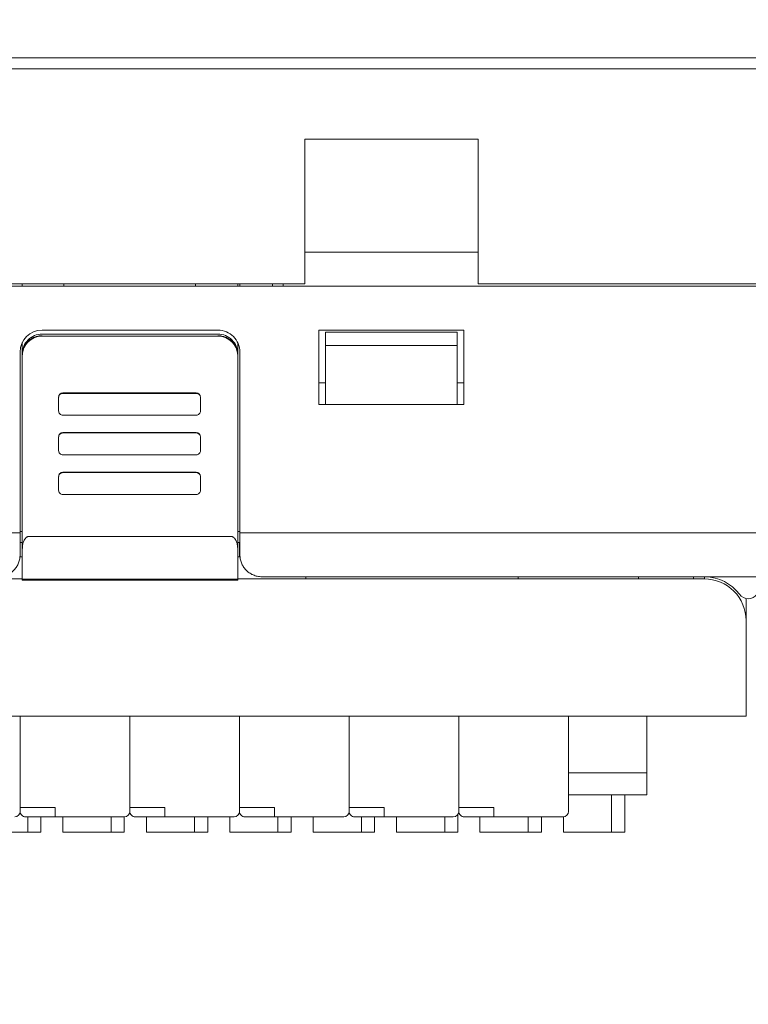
# Model space of a CAD drawing. Header units: millimetres. Extents: x -1114 to 1396, y -630 to 631.
# Tile 352 of 656: x -52 to -19, y 45 to 90. Entities that reach past the tile are written whole.
import ezdxf

# ---------------------------------------------------------------- set-up
doc = ezdxf.new("R2010")
doc.units = ezdxf.units.MM
doc.header["$MEASUREMENT"] = 0

msp = doc.modelspace()

# ---------------------------------------------------------------- linework, layer by layer
at = {"lineweight": 18}
for points, knots in [([(1038.9843, -629.7647), (1038.9843, -629.7647), (-1111.4882, -629.7647), (-1111.4882, -629.7647), (-1111.4882, -629.7647), (-1111.4882, -629.7647), (-1111.4882, 630.7883), (-1111.4882, 630.7883), (-1111.4882, 630.7883), (-1111.4882, 630.7883), (1038.9843, 630.7883), (1038.9843, 630.7883)], [0, 0, 0, 0, 0.3333333, 0.3333333, 0.3333333, 0.3333333, 0.6666667, 0.6666667, 0.6666667, 0.6666667, 1, 1, 1, 1]), ([(-42.0339, 74.861), (-42.0339, 75.1262), (-42.1392, 75.3805), (-42.3268, 75.5681), (-42.3268, 75.5681), (-42.5143, 75.7556), (-42.7687, 75.861), (-43.0339, 75.861)], [0, 0, 0, 0, 0.5, 0.5, 0.5, 0.5, 1, 1, 1, 1]), ([(-51.0554, 75.6775), (-51.2941, 75.6775), (-51.523, 75.5828), (-51.6918, 75.4143), (-51.6918, 75.4143), (-51.8606, 75.2457), (-51.9554, 75.0171), (-51.9554, 74.7788)], [0, 0, 0, 0, 0.5, 0.5, 0.5, 0.5, 1, 1, 1, 1]), ([(-51.9554, 74.7044), (-51.9554, 74.7637), (-51.9496, 74.8221), (-51.9382, 74.8795), (-51.9382, 74.8795), (-51.9325, 74.9082), (-51.9254, 74.9366), (-51.9168, 74.9648), (-51.9168, 74.9648), (-51.9082, 74.993), (-51.8982, 75.0211), (-51.8869, 75.0483), (-51.8869, 75.0483), (-51.8644, 75.1027), (-51.8367, 75.1543), (-51.8041, 75.2031), (-51.8041, 75.2031), (-51.796, 75.2153), (-51.7875, 75.2274), (-51.7787, 75.2392), (-51.7787, 75.2392), (-51.7699, 75.2511), (-51.7608, 75.2628), (-51.7514, 75.2742), (-51.7514, 75.2742), (-51.7326, 75.2971), (-51.7128, 75.3189), (-51.692, 75.3397), (-51.692, 75.3397), (-51.6506, 75.3811), (-51.6053, 75.4183), (-51.5562, 75.4512), (-51.5562, 75.4512), (-51.5439, 75.4594), (-51.5313, 75.4673), (-51.5186, 75.475), (-51.5186, 75.475), (-51.5059, 75.4826), (-51.4931, 75.4898), (-51.4801, 75.4968), (-51.4801, 75.4968), (-51.4541, 75.5107), (-51.4276, 75.5232), (-51.4006, 75.5344), (-51.4006, 75.5344), (-51.3735, 75.5456), (-51.3459, 75.5555), (-51.3178, 75.5641), (-51.3178, 75.5641), (-51.3037, 75.5684), (-51.2895, 75.5723), (-51.2752, 75.5759), (-51.2752, 75.5759), (-51.2608, 75.5795), (-51.2463, 75.5828), (-51.2318, 75.5857), (-51.2318, 75.5857), (-51.1736, 75.5973), (-51.1148, 75.6031), (-51.0554, 75.6031)], [0, 0, 0, 0, 0.0666667, 0.0666667, 0.0666667, 0.0666667, 0.1333333, 0.1333333, 0.1333333, 0.1333333, 0.2, 0.2, 0.2, 0.2, 0.2666667, 0.2666667, 0.2666667, 0.2666667, 0.3333333, 0.3333333, 0.3333333, 0.3333333, 0.4, 0.4, 0.4, 0.4, 0.4666667, 0.4666667, 0.4666667, 0.4666667, 0.5333333, 0.5333333, 0.5333333, 0.5333333, 0.6, 0.6, 0.6, 0.6, 0.6666667, 0.6666667, 0.6666667, 0.6666667, 0.7333333, 0.7333333, 0.7333333, 0.7333333, 0.8, 0.8, 0.8, 0.8, 0.8666667, 0.8666667, 0.8666667, 0.8666667, 0.9333333, 0.9333333, 0.9333333, 0.9333333, 1, 1, 1, 1]), ([(-42.1339, 74.7788), (-42.1339, 75.0171), (-42.2287, 75.2457), (-42.3975, 75.4143), (-42.3975, 75.4143), (-42.5663, 75.5828), (-42.7952, 75.6775), (-43.0339, 75.6775)], [0, 0, 0, 0, 0.5, 0.5, 0.5, 0.5, 1, 1, 1, 1]), ([(-43.0339, 75.6031), (-42.9745, 75.6031), (-42.916, 75.5973), (-42.8585, 75.5859), (-42.8585, 75.5859), (-42.8298, 75.5802), (-42.8013, 75.5731), (-42.773, 75.5646), (-42.773, 75.5646), (-42.7448, 75.556), (-42.7167, 75.546), (-42.6895, 75.5347), (-42.6895, 75.5347), (-42.635, 75.5122), (-42.5833, 75.4846), (-42.5344, 75.452), (-42.5344, 75.452), (-42.5222, 75.4439), (-42.5101, 75.4354), (-42.4983, 75.4266), (-42.4983, 75.4266), (-42.4864, 75.4179), (-42.4747, 75.4087), (-42.4632, 75.3994), (-42.4632, 75.3994), (-42.4403, 75.3806), (-42.4185, 75.3608), (-42.3977, 75.3401), (-42.3977, 75.3401), (-42.3562, 75.2987), (-42.3189, 75.2535), (-42.286, 75.2044), (-42.286, 75.2044), (-42.2778, 75.1921), (-42.2698, 75.1796), (-42.2622, 75.1669), (-42.2622, 75.1669), (-42.2546, 75.1542), (-42.2473, 75.1414), (-42.2404, 75.1284), (-42.2404, 75.1284), (-42.2265, 75.1025), (-42.2139, 75.076), (-42.2027, 75.049), (-42.2027, 75.049), (-42.1915, 75.022), (-42.1815, 74.9945), (-42.173, 74.9664), (-42.173, 74.9664), (-42.1687, 74.9523), (-42.1647, 74.9381), (-42.1611, 74.9238), (-42.1611, 74.9238), (-42.1575, 74.9095), (-42.1542, 74.895), (-42.1513, 74.8805), (-42.1513, 74.8805), (-42.1397, 74.8224), (-42.1339, 74.7637), (-42.1339, 74.7044)], [0, 0, 0, 0, 0.0666667, 0.0666667, 0.0666667, 0.0666667, 0.1333333, 0.1333333, 0.1333333, 0.1333333, 0.2, 0.2, 0.2, 0.2, 0.2666667, 0.2666667, 0.2666667, 0.2666667, 0.3333333, 0.3333333, 0.3333333, 0.3333333, 0.4, 0.4, 0.4, 0.4, 0.4666667, 0.4666667, 0.4666667, 0.4666667, 0.5333333, 0.5333333, 0.5333333, 0.5333333, 0.6, 0.6, 0.6, 0.6, 0.6666667, 0.6666667, 0.6666667, 0.6666667, 0.7333333, 0.7333333, 0.7333333, 0.7333333, 0.8, 0.8, 0.8, 0.8, 0.8666667, 0.8666667, 0.8666667, 0.8666667, 0.9333333, 0.9333333, 0.9333333, 0.9333333, 1, 1, 1, 1]), ([(-50.1016, 72.9785), (-50.1546, 72.9785), (-50.2055, 72.9575), (-50.243, 72.92), (-50.243, 72.92), (-50.2805, 72.8826), (-50.3016, 72.8318), (-50.3016, 72.7788)], [0, 0, 0, 0, 0.5, 0.5, 0.5, 0.5, 1, 1, 1, 1]), ([(-43.8268, 72.7788), (-43.8268, 72.8318), (-43.8479, 72.8826), (-43.8854, 72.92), (-43.8854, 72.92), (-43.9229, 72.9575), (-43.9738, 72.9785), (-44.0268, 72.9785)], [0, 0, 0, 0, 0.5, 0.5, 0.5, 0.5, 1, 1, 1, 1]), ([(-50.3016, 72.1796), (-50.3016, 72.1266), (-50.2805, 72.0758), (-50.243, 72.0384), (-50.243, 72.0384), (-50.2055, 72.0009), (-50.1546, 71.9799), (-50.1016, 71.9799)], [0, 0, 0, 0, 0.5, 0.5, 0.5, 0.5, 1, 1, 1, 1]), ([(-44.0268, 71.9799), (-43.9738, 71.9799), (-43.9229, 72.0009), (-43.8854, 72.0384), (-43.8854, 72.0384), (-43.8479, 72.0758), (-43.8268, 72.1266), (-43.8268, 72.1796)], [0, 0, 0, 0, 0.5, 0.5, 0.5, 0.5, 1, 1, 1, 1]), ([(-50.1016, 71.1882), (-50.1546, 71.1882), (-50.2055, 71.1672), (-50.243, 71.1297), (-50.243, 71.1297), (-50.2805, 71.0923), (-50.3016, 71.0415), (-50.3016, 70.9885)], [0, 0, 0, 0, 0.5, 0.5, 0.5, 0.5, 1, 1, 1, 1]), ([(-50.1016, 71.1716), (-50.1546, 71.1716), (-50.2055, 71.1505), (-50.243, 71.1131), (-50.243, 71.1131), (-50.2805, 71.0756), (-50.3016, 71.0248), (-50.3016, 70.9718)], [0, 0, 0, 0, 0.5, 0.5, 0.5, 0.5, 1, 1, 1, 1]), ([(-43.8268, 70.9718), (-43.8268, 71.0248), (-43.8479, 71.0756), (-43.8854, 71.1131), (-43.8854, 71.1131), (-43.9229, 71.1505), (-43.9738, 71.1716), (-44.0268, 71.1716)], [0, 0, 0, 0, 0.5, 0.5, 0.5, 0.5, 1, 1, 1, 1]), ([(-50.3016, 70.3727), (-50.3016, 70.3197), (-50.2805, 70.2689), (-50.243, 70.2314), (-50.243, 70.2314), (-50.2055, 70.194), (-50.1546, 70.1729), (-50.1016, 70.1729)], [0, 0, 0, 0, 0.5, 0.5, 0.5, 0.5, 1, 1, 1, 1]), ([(-44.0268, 70.1729), (-43.9738, 70.1729), (-43.9229, 70.194), (-43.8854, 70.2314), (-43.8854, 70.2314), (-43.8479, 70.2689), (-43.8268, 70.3197), (-43.8268, 70.3727)], [0, 0, 0, 0, 0.5, 0.5, 0.5, 0.5, 1, 1, 1, 1]), ([(-50.1016, 69.3813), (-50.1546, 69.3813), (-50.2055, 69.3603), (-50.243, 69.3228), (-50.243, 69.3228), (-50.2805, 69.2853), (-50.3016, 69.2345), (-50.3016, 69.1816)], [0, 0, 0, 0, 0.5, 0.5, 0.5, 0.5, 1, 1, 1, 1]), ([(-50.1016, 69.3646), (-50.1546, 69.3646), (-50.2055, 69.3436), (-50.243, 69.3061), (-50.243, 69.3061), (-50.2805, 69.2687), (-50.3016, 69.2179), (-50.3016, 69.1649)], [0, 0, 0, 0, 0.5, 0.5, 0.5, 0.5, 1, 1, 1, 1]), ([(-43.8268, 69.1649), (-43.8268, 69.2179), (-43.8479, 69.2687), (-43.8854, 69.3061), (-43.8854, 69.3061), (-43.9229, 69.3436), (-43.9738, 69.3646), (-44.0268, 69.3646)], [0, 0, 0, 0, 0.5, 0.5, 0.5, 0.5, 1, 1, 1, 1]), ([(-50.3016, 68.5657), (-50.3016, 68.5127), (-50.2805, 68.4619), (-50.243, 68.4245), (-50.243, 68.4245), (-50.2055, 68.387), (-50.1546, 68.366), (-50.1016, 68.366)], [0, 0, 0, 0, 0.5, 0.5, 0.5, 0.5, 1, 1, 1, 1]), ([(-44.0268, 68.366), (-43.9738, 68.366), (-43.9229, 68.387), (-43.8854, 68.4245), (-43.8854, 68.4245), (-43.8479, 68.4619), (-43.8268, 68.5127), (-43.8268, 68.5657)], [0, 0, 0, 0, 0.5, 0.5, 0.5, 0.5, 1, 1, 1, 1]), ([(-77.1869, 63.372), (-77.1607, 63.5091), (-77.1275, 63.6435), (-77.0876, 63.7754), (-77.0876, 63.7754), (-77.0477, 63.9073), (-77.0012, 64.0367), (-76.948, 64.1636), (-76.948, 64.1636), (-76.8948, 64.2905), (-76.8351, 64.415), (-76.7685, 64.5369), (-76.7685, 64.5369), (-76.7353, 64.5979), (-76.7002, 64.6583), (-76.6638, 64.7175), (-76.6638, 64.7175), (-76.6274, 64.7767), (-76.5896, 64.8347), (-76.5504, 64.8915), (-76.5504, 64.8915), (-76.3937, 65.1189), (-76.2151, 65.3279), (-76.0142, 65.5185), (-76.0142, 65.5185), (-75.964, 65.5661), (-75.9125, 65.6126), (-75.8595, 65.6579), (-75.8595, 65.6579), (-75.8065, 65.7033), (-75.7525, 65.747), (-75.6976, 65.7892), (-75.6976, 65.7892), (-75.5878, 65.8737), (-75.4744, 65.9519), (-75.3573, 66.0242), (-75.3573, 66.0242), (-75.2403, 66.0964), (-75.1196, 66.1626), (-74.9953, 66.2227), (-74.9953, 66.2227), (-74.9331, 66.2527), (-74.87, 66.2811), (-74.8059, 66.308), (-74.8059, 66.308), (-74.7419, 66.3349), (-74.6767, 66.3602), (-74.6113, 66.3836), (-74.6113, 66.3836), (-74.4805, 66.4305), (-74.3482, 66.4703), (-74.2146, 66.5032), (-74.2146, 66.5032), (-74.0809, 66.5361), (-73.9459, 66.5622), (-73.8094, 66.5815), (-73.8094, 66.5815), (-73.7753, 66.5863), (-73.7412, 66.5908), (-73.7069, 66.5946), (-73.7069, 66.5946), (-73.6726, 66.5985), (-73.6381, 66.6018), (-73.6036, 66.6046), (-73.6036, 66.6046), (-73.5346, 66.6102), (-73.4651, 66.6136), (-73.3954, 66.6159), (-73.3954, 66.6159), (-73.3256, 66.6181), (-73.2559, 66.6191), (-73.1862, 66.6197), (-73.1862, 66.6197), (-73.1164, 66.6203), (-73.0467, 66.6204), (-72.9769, 66.6202), (-72.9769, 66.6202), (-72.9072, 66.6201), (-72.8375, 66.6198), (-72.7677, 66.6195), (-72.7677, 66.6195), (-72.698, 66.6192), (-72.6282, 66.6189), (-72.5585, 66.6188), (-72.5585, 66.6188), (-72.419, 66.6186), (-72.2796, 66.6186), (-72.1401, 66.6187), (-72.1401, 66.6187), (-69.9085, 66.6187), (-67.6768, 66.6188), (-65.4452, 66.6189), (-65.4452, 66.6189), (-60.9819, 66.619), (-56.5187, 66.6191), (-52.0554, 66.6191)], [0, 0, 0, 0, 0.0416667, 0.0416667, 0.0416667, 0.0416667, 0.0833333, 0.0833333, 0.0833333, 0.0833333, 0.125, 0.125, 0.125, 0.125, 0.1666667, 0.1666667, 0.1666667, 0.1666667, 0.2083333, 0.2083333, 0.2083333, 0.2083333, 0.25, 0.25, 0.25, 0.25, 0.2916667, 0.2916667, 0.2916667, 0.2916667, 0.3333333, 0.3333333, 0.3333333, 0.3333333, 0.375, 0.375, 0.375, 0.375, 0.4166667, 0.4166667, 0.4166667, 0.4166667, 0.4583333, 0.4583333, 0.4583333, 0.4583333, 0.5, 0.5, 0.5, 0.5, 0.5416667, 0.5416667, 0.5416667, 0.5416667, 0.5833333, 0.5833333, 0.5833333, 0.5833333, 0.625, 0.625, 0.625, 0.625, 0.6666667, 0.6666667, 0.6666667, 0.6666667, 0.7083333, 0.7083333, 0.7083333, 0.7083333, 0.75, 0.75, 0.75, 0.75, 0.7916667, 0.7916667, 0.7916667, 0.7916667, 0.8333333, 0.8333333, 0.8333333, 0.8333333, 0.875, 0.875, 0.875, 0.875, 0.9166667, 0.9166667, 0.9166667, 0.9166667, 0.9583333, 0.9583333, 0.9583333, 0.9583333, 1, 1, 1, 1]), ([(-51.6554, 66.458), (-51.666, 66.4574), (-51.6765, 66.4568), (-51.6867, 66.4548), (-51.6867, 66.4548), (-51.6974, 66.4529), (-51.7077, 66.4495), (-51.7175, 66.4454), (-51.7175, 66.4454), (-51.7282, 66.4409), (-51.7383, 66.4356), (-51.7479, 66.4296), (-51.7479, 66.4296), (-51.7605, 66.4217), (-51.7721, 66.4125), (-51.7829, 66.4027), (-51.7829, 66.4027), (-51.795, 66.3917), (-51.8059, 66.3798), (-51.816, 66.3674), (-51.816, 66.3674), (-51.8539, 66.3208), (-51.8798, 66.2673), (-51.8999, 66.2127), (-51.8999, 66.2127), (-51.9192, 66.1601), (-51.9332, 66.1065), (-51.9415, 66.0522), (-51.9415, 66.0522), (-51.9506, 65.9935), (-51.953, 65.934), (-51.9554, 65.8746)], [0, 0, 0, 0, 0.125, 0.125, 0.125, 0.125, 0.25, 0.25, 0.25, 0.25, 0.375, 0.375, 0.375, 0.375, 0.5, 0.5, 0.5, 0.5, 0.625, 0.625, 0.625, 0.625, 0.75, 0.75, 0.75, 0.75, 0.875, 0.875, 0.875, 0.875, 1, 1, 1, 1]), ([(-42.1339, 65.8746), (-42.1339, 65.932), (-42.1381, 65.9888), (-42.1469, 66.0449), (-42.1469, 66.0449), (-42.1513, 66.0729), (-42.1569, 66.1008), (-42.1638, 66.1285), (-42.1638, 66.1285), (-42.1706, 66.1562), (-42.1788, 66.1836), (-42.1887, 66.2108), (-42.1887, 66.2108), (-42.1936, 66.2244), (-42.199, 66.238), (-42.2048, 66.2514), (-42.2048, 66.2514), (-42.2107, 66.2649), (-42.2171, 66.2783), (-42.224, 66.2915), (-42.224, 66.2915), (-42.2309, 66.3046), (-42.2383, 66.3175), (-42.2464, 66.3302), (-42.2464, 66.3302), (-42.2545, 66.3428), (-42.2633, 66.3551), (-42.2729, 66.3669), (-42.2729, 66.3669), (-42.2824, 66.3787), (-42.2927, 66.39), (-42.304, 66.4005), (-42.304, 66.4005), (-42.3096, 66.4058), (-42.3155, 66.4109), (-42.3217, 66.4158), (-42.3217, 66.4158), (-42.3279, 66.4206), (-42.3344, 66.4252), (-42.3411, 66.4295), (-42.3411, 66.4295), (-42.3478, 66.4337), (-42.3548, 66.4377), (-42.3621, 66.4412), (-42.3621, 66.4412), (-42.3694, 66.4446), (-42.3771, 66.4477), (-42.3849, 66.4503), (-42.3849, 66.4503), (-42.3927, 66.4528), (-42.4007, 66.4547), (-42.4088, 66.4561), (-42.4088, 66.4561), (-42.417, 66.4574), (-42.4255, 66.4581), (-42.4339, 66.4581)], [0, 0, 0, 0, 0.0714286, 0.0714286, 0.0714286, 0.0714286, 0.1428571, 0.1428571, 0.1428571, 0.1428571, 0.2142857, 0.2142857, 0.2142857, 0.2142857, 0.2857143, 0.2857143, 0.2857143, 0.2857143, 0.3571429, 0.3571429, 0.3571429, 0.3571429, 0.4285714, 0.4285714, 0.4285714, 0.4285714, 0.5, 0.5, 0.5, 0.5, 0.5714286, 0.5714286, 0.5714286, 0.5714286, 0.6428571, 0.6428571, 0.6428571, 0.6428571, 0.7142857, 0.7142857, 0.7142857, 0.7142857, 0.7857143, 0.7857143, 0.7857143, 0.7857143, 0.8571429, 0.8571429, 0.8571429, 0.8571429, 0.9285714, 0.9285714, 0.9285714, 0.9285714, 1, 1, 1, 1]), ([(-42.0339, 65.6193), (-42.0339, 65.6249), (-42.0339, 65.6305), (-42.0339, 65.636), (-42.0339, 65.636), (-42.0339, 65.9635), (-42.0339, 66.291), (-42.0339, 66.6184)], [0, 0, 0, 0, 0.5, 0.5, 0.5, 0.5, 1, 1, 1, 1]), ([(-53.0554, 64.6193), (-53.0277, 64.6199), (-52.9999, 64.6206), (-52.9722, 64.6226), (-52.9722, 64.6226), (-52.9448, 64.6247), (-52.9175, 64.6282), (-52.8905, 64.6328), (-52.8905, 64.6328), (-52.8634, 64.6373), (-52.8366, 64.6429), (-52.8101, 64.6496), (-52.8101, 64.6496), (-52.7834, 64.6564), (-52.757, 64.6643), (-52.7311, 64.6732), (-52.7311, 64.6732), (-52.7048, 64.6823), (-52.6789, 64.6924), (-52.6536, 64.7036), (-52.6536, 64.7036), (-52.5921, 64.7306), (-52.5337, 64.7634), (-52.4798, 64.8013), (-52.4798, 64.8013), (-52.4247, 64.8401), (-52.3743, 64.8842), (-52.329, 64.932), (-52.329, 64.932), (-52.2846, 64.979), (-52.2451, 65.0296), (-52.2112, 65.083), (-52.2112, 65.083), (-52.1767, 65.1374), (-52.148, 65.1947), (-52.1246, 65.2538), (-52.1246, 65.2538), (-52.1014, 65.3122), (-52.0834, 65.3723), (-52.0727, 65.4333), (-52.0727, 65.4333), (-52.062, 65.4947), (-52.0587, 65.557), (-52.0554, 65.6193)], [0, 0, 0, 0, 0.0909091, 0.0909091, 0.0909091, 0.0909091, 0.1818182, 0.1818182, 0.1818182, 0.1818182, 0.2727273, 0.2727273, 0.2727273, 0.2727273, 0.3636364, 0.3636364, 0.3636364, 0.3636364, 0.4545455, 0.4545455, 0.4545455, 0.4545455, 0.5454545, 0.5454545, 0.5454545, 0.5454545, 0.6363636, 0.6363636, 0.6363636, 0.6363636, 0.7272727, 0.7272727, 0.7272727, 0.7272727, 0.8181818, 0.8181818, 0.8181818, 0.8181818, 0.9090909, 0.9090909, 0.9090909, 0.9090909, 1, 1, 1, 1]), ([(-42.1339, 65.8746), (-42.1339, 65.4209), (-42.1339, 64.9673), (-42.1339, 64.5135), (-42.1339, 64.5135), (-42.1339, 64.5135), (-42.1339, 64.5135), (-42.1339, 64.5135)], [0, 0, 0, 0, 0.5, 0.5, 0.5, 0.5, 1, 1, 1, 1]), ([(-42.0339, 65.6193), (-42.0339, 65.5567), (-42.0281, 65.495), (-42.0166, 65.4341), (-42.0166, 65.4341), (-42.0109, 65.4037), (-42.0037, 65.3735), (-41.9951, 65.3435), (-41.9951, 65.3435), (-41.9865, 65.3135), (-41.9764, 65.2837), (-41.9648, 65.2542), (-41.9648, 65.2542), (-41.9417, 65.1951), (-41.9132, 65.1388), (-41.8793, 65.0851), (-41.8793, 65.0851), (-41.8623, 65.0583), (-41.844, 65.0322), (-41.8243, 65.0067), (-41.8243, 65.0067), (-41.8046, 64.9813), (-41.7834, 64.9565), (-41.7609, 64.9326), (-41.7609, 64.9326), (-41.7157, 64.8848), (-41.6661, 64.8417), (-41.6121, 64.8034), (-41.6121, 64.8034), (-41.5852, 64.7843), (-41.5571, 64.7664), (-41.5278, 64.7498), (-41.5278, 64.7498), (-41.5131, 64.7414), (-41.4982, 64.7334), (-41.483, 64.7258), (-41.483, 64.7258), (-41.4677, 64.7181), (-41.4522, 64.7108), (-41.4365, 64.7039), (-41.4365, 64.7039), (-41.3739, 64.6764), (-41.309, 64.6554), (-41.2417, 64.6411), (-41.2417, 64.6411), (-41.208, 64.6339), (-41.1737, 64.6285), (-41.1389, 64.6248), (-41.1389, 64.6248), (-41.104, 64.6211), (-41.069, 64.6193), (-41.0339, 64.6193)], [0, 0, 0, 0, 0.0769231, 0.0769231, 0.0769231, 0.0769231, 0.1538462, 0.1538462, 0.1538462, 0.1538462, 0.2307692, 0.2307692, 0.2307692, 0.2307692, 0.3076923, 0.3076923, 0.3076923, 0.3076923, 0.3846154, 0.3846154, 0.3846154, 0.3846154, 0.4615385, 0.4615385, 0.4615385, 0.4615385, 0.5384615, 0.5384615, 0.5384615, 0.5384615, 0.6153846, 0.6153846, 0.6153846, 0.6153846, 0.6923077, 0.6923077, 0.6923077, 0.6923077, 0.7692308, 0.7692308, 0.7692308, 0.7692308, 0.8461538, 0.8461538, 0.8461538, 0.8461538, 0.9230769, 0.9230769, 0.9230769, 0.9230769, 1, 1, 1, 1]), ([(-18.9526, 62.6195), (-18.9526, 63.1234), (-19.1528, 63.6066), (-19.5091, 63.963), (-19.5091, 63.963), (-19.8655, 64.3193), (-20.3487, 64.5195), (-20.8526, 64.5195)], [0, 0, 0, 0, 0.5, 0.5, 0.5, 0.5, 1, 1, 1, 1]), ([(-19.2527, 63.8195), (-19.1582, 63.6936), (-19.01, 63.6195), (-18.8527, 63.6195), (-18.8527, 63.6195), (-18.6953, 63.6195), (-18.5471, 63.6936), (-18.4527, 63.8195)], [0, 0, 0, 0, 0.5, 0.5, 0.5, 0.5, 1, 1, 1, 1]), ([(-52.053, 53.9274), (-52.053, 53.8611), (-52.0266, 53.7975), (-51.9798, 53.7506), (-51.9798, 53.7506), (-51.9329, 53.7037), (-51.8693, 53.6774), (-51.803, 53.6774)], [0, 0, 0, 0, 0.5, 0.5, 0.5, 0.5, 1, 1, 1, 1]), ([(-47.053, 53.9274), (-47.053, 53.8611), (-47.0266, 53.7975), (-46.9798, 53.7506), (-46.9798, 53.7506), (-46.9329, 53.7037), (-46.8693, 53.6774), (-46.803, 53.6774)], [0, 0, 0, 0, 0.5, 0.5, 0.5, 0.5, 1, 1, 1, 1]), ([(-42.053, 53.9274), (-42.053, 53.8611), (-42.0266, 53.7975), (-41.9798, 53.7506), (-41.9798, 53.7506), (-41.9329, 53.7037), (-41.8693, 53.6774), (-41.803, 53.6774)], [0, 0, 0, 0, 0.5, 0.5, 0.5, 0.5, 1, 1, 1, 1]), ([(-37.053, 53.9274), (-37.053, 53.8611), (-37.0266, 53.7975), (-36.9798, 53.7506), (-36.9798, 53.7506), (-36.9329, 53.7037), (-36.8693, 53.6774), (-36.803, 53.6774)], [0, 0, 0, 0, 0.5, 0.5, 0.5, 0.5, 1, 1, 1, 1]), ([(-32.053, 53.9274), (-32.053, 53.8611), (-32.0266, 53.7975), (-31.9798, 53.7506), (-31.9798, 53.7506), (-31.9329, 53.7037), (-31.8693, 53.6774), (-31.803, 53.6774)], [0, 0, 0, 0, 0.5, 0.5, 0.5, 0.5, 1, 1, 1, 1])]:
    msp.add_open_spline(points, degree=3, knots=knots, dxfattribs=at)
for points in [[(-115.128, 88.2693), (-115.128, 88.2693), (40.872, 88.2693), (40.872, 88.2693)], [(40.872, 87.7693), (40.872, 87.7693), (-115.128, 87.7693), (-115.128, 87.7693)], [(-39.078, 77.9639), (-39.078, 77.9639), (-39.078, 84.5624), (-39.078, 84.5624)], [(-31.178, 84.5624), (-31.178, 84.5624), (-39.078, 84.5624), (-39.078, 84.5624)], [(-31.178, 84.5624), (-31.178, 84.5624), (-31.178, 77.9639), (-31.178, 77.9639)], [(-31.178, 79.4196), (-31.178, 79.4196), (-39.078, 79.4196), (-39.078, 79.4196)], [(40.872, 77.8639), (40.872, 77.8639), (-115.128, 77.8639), (-115.128, 77.8639)], [(-39.078, 77.9639), (-39.078, 77.9639), (-96.178, 77.9639), (-96.178, 77.9639)], [(-51.9554, 77.9639), (-51.9554, 77.9639), (-51.9554, 77.8639), (-51.9554, 77.8639)], [(-50.0554, 77.9639), (-50.0554, 77.9639), (-50.0554, 77.8639), (-50.0554, 77.8639)], [(-44.0554, 77.8639), (-44.0554, 77.8639), (-44.0554, 77.9639), (-44.0554, 77.9639)], [(-42.1339, 77.9639), (-42.1339, 77.9639), (-42.1339, 77.864), (-42.1339, 77.864)], [(-42.0339, 77.8639), (-42.0339, 77.8639), (-42.0339, 77.9639), (-42.0339, 77.9639)], [(-40.5554, 77.8639), (-40.5554, 77.8639), (-40.5554, 77.9639), (-40.5554, 77.9639)], [(-40.0554, 77.9639), (-40.0554, 77.9639), (-40.0554, 77.8639), (-40.0554, 77.8639)], [(18.422, 77.9639), (18.422, 77.9639), (-31.178, 77.9639), (-31.178, 77.9639)], [(-51.0554, 75.861), (-51.6077, 75.861), (-52.0554, 75.4133), (-52.0554, 74.861)], [(-51.0554, 75.861), (-51.0554, 75.861), (-43.0339, 75.861), (-43.0339, 75.861)], [(-38.428, 75.8639), (-38.428, 75.8639), (-31.828, 75.8639), (-31.828, 75.8639)], [(-38.428, 72.4639), (-38.428, 72.4639), (-38.428, 75.8639), (-38.428, 75.8639)], [(-31.828, 75.8639), (-31.828, 75.8639), (-31.828, 72.4639), (-31.828, 72.4639)], [(-51.0554, 75.5874), (-51.5465, 75.5874), (-51.947, 75.1942), (-51.9553, 74.7039)], [(-51.0554, 75.6775), (-51.0554, 75.6775), (-43.0339, 75.6775), (-43.0339, 75.6775)], [(-51.0554, 75.5874), (-51.0554, 75.5874), (-43.0339, 75.5874), (-43.0339, 75.5874)], [(-42.134, 74.7039), (-42.1423, 75.1942), (-42.5428, 75.5874), (-43.0339, 75.5874)], [(-38.128, 75.1639), (-38.128, 75.1639), (-38.128, 75.7639), (-38.128, 75.7639)], [(-38.128, 75.7639), (-38.128, 75.7639), (-32.128, 75.7639), (-32.128, 75.7639)], [(-32.128, 75.7639), (-32.128, 75.7639), (-32.128, 75.1639), (-32.128, 75.1639)], [(-51.9554, 75.2969), (-51.9554, 75.2969), (-51.9554, 74.7788), (-51.9554, 74.7788)], [(-42.1339, 75.2969), (-42.1339, 75.2969), (-42.1339, 74.7788), (-42.1339, 74.7788)], [(-38.128, 75.1639), (-38.128, 75.1639), (-38.128, 73.0763), (-38.128, 73.0763)], [(-32.128, 75.1639), (-32.128, 75.1639), (-38.128, 75.1639), (-38.128, 75.1639)], [(-32.128, 73.0763), (-32.128, 73.0763), (-32.128, 75.1639), (-32.128, 75.1639)], [(-52.0554, 66.6191), (-52.0554, 66.6191), (-52.0554, 74.861), (-52.0554, 74.861)], [(-51.9554, 74.7044), (-51.9554, 74.7044), (-51.9554, 74.7788), (-51.9554, 74.7788)], [(-51.9554, 74.7044), (-51.9554, 74.7044), (-51.9554, 74.7788), (-51.9554, 74.7788)], [(-51.9554, 65.8746), (-51.9554, 65.8746), (-51.9554, 74.7044), (-51.9554, 74.7044)], [(-51.9554, 65.8814), (-51.9554, 65.8814), (-51.9554, 74.7042), (-51.9554, 74.7042)], [(-42.1339, 74.7788), (-42.1339, 74.7788), (-42.1339, 74.7044), (-42.1339, 74.7044)], [(-42.1339, 74.7044), (-42.1339, 74.7044), (-42.1339, 65.8746), (-42.1339, 65.8746)], [(-42.1339, 74.7042), (-42.1339, 74.7042), (-42.1339, 65.8815), (-42.1339, 65.8815)], [(-42.0339, 66.6192), (-42.0339, 66.6192), (-42.0339, 74.861), (-42.0339, 74.861)], [(-38.428, 73.4639), (-38.428, 73.4639), (-38.128, 73.4639), (-38.128, 73.4639)], [(-32.128, 73.4639), (-32.128, 73.4639), (-31.8278, 73.4639), (-31.8278, 73.4639)], [(-50.1016, 72.9952), (-50.2121, 72.9952), (-50.3016, 72.9058), (-50.3016, 72.7955)], [(-50.3016, 72.7788), (-50.3016, 72.7788), (-50.3016, 72.7955), (-50.3016, 72.7955)], [(-50.3016, 72.1796), (-50.3016, 72.1796), (-50.3016, 72.7788), (-50.3016, 72.7788)], [(-44.0268, 72.9952), (-44.0268, 72.9952), (-50.1016, 72.9952), (-50.1016, 72.9952)], [(-50.1016, 72.9785), (-50.1016, 72.9785), (-44.0268, 72.9785), (-44.0268, 72.9785)], [(-43.8268, 72.7955), (-43.8268, 72.9058), (-43.9164, 72.9952), (-44.0268, 72.9952)], [(-43.8268, 72.7788), (-43.8268, 72.7788), (-43.8268, 72.7955), (-43.8268, 72.7955)], [(-43.8268, 72.7954), (-43.8268, 72.7954), (-43.8268, 72.7788), (-43.8268, 72.7788)], [(-43.8268, 72.7788), (-43.8268, 72.7788), (-43.8268, 72.1796), (-43.8268, 72.1796)], [(-38.128, 72.4639), (-38.128, 72.4639), (-38.128, 73.0763), (-38.128, 73.0763)], [(-32.128, 73.0763), (-32.128, 73.0763), (-32.128, 72.4639), (-32.128, 72.4639)], [(-31.828, 72.4639), (-31.828, 72.4639), (-38.428, 72.4639), (-38.428, 72.4639)], [(-44.0268, 71.9799), (-44.0268, 71.9799), (-50.1016, 71.9799), (-50.1016, 71.9799)], [(-50.3016, 70.9718), (-50.3016, 70.9718), (-50.3016, 70.9885), (-50.3016, 70.9885)], [(-50.3016, 70.9718), (-50.3016, 70.9718), (-50.3016, 70.9885), (-50.3016, 70.9885)], [(-50.3016, 70.3727), (-50.3016, 70.3727), (-50.3016, 70.9718), (-50.3016, 70.9718)], [(-44.0268, 71.1882), (-44.0268, 71.1882), (-50.1016, 71.1882), (-50.1016, 71.1882)], [(-50.1016, 71.1716), (-50.1016, 71.1716), (-44.0268, 71.1716), (-44.0268, 71.1716)], [(-43.8268, 70.9885), (-43.8268, 71.0988), (-43.9164, 71.1882), (-44.0268, 71.1882)], [(-43.8268, 70.9885), (-43.8268, 70.9885), (-43.8268, 70.9718), (-43.8268, 70.9718)], [(-43.8268, 70.9718), (-43.8268, 70.9718), (-43.8268, 70.9885), (-43.8268, 70.9885)], [(-43.8268, 70.9718), (-43.8268, 70.9718), (-43.8268, 70.3727), (-43.8268, 70.3727)], [(-44.0268, 70.1729), (-44.0268, 70.1729), (-50.1016, 70.1729), (-50.1016, 70.1729)], [(-50.3016, 69.1649), (-50.3016, 69.1649), (-50.3016, 69.1816), (-50.3016, 69.1816)], [(-50.3016, 68.5657), (-50.3016, 68.5657), (-50.3016, 69.1649), (-50.3016, 69.1649)], [(-44.0268, 69.3813), (-44.0268, 69.3813), (-50.1016, 69.3813), (-50.1016, 69.3813)], [(-50.1016, 69.3646), (-50.1016, 69.3646), (-44.0268, 69.3646), (-44.0268, 69.3646)], [(-43.8268, 69.1816), (-43.8268, 69.2919), (-43.9164, 69.3813), (-44.0268, 69.3813)], [(-43.8268, 69.1649), (-43.8268, 69.1649), (-43.8268, 69.1816), (-43.8268, 69.1816)], [(-43.8268, 69.1815), (-43.8268, 69.1815), (-43.8268, 69.1649), (-43.8268, 69.1649)], [(-43.8268, 69.1649), (-43.8268, 69.1649), (-43.8268, 68.5657), (-43.8268, 68.5657)], [(-44.0268, 68.366), (-44.0268, 68.366), (-50.1016, 68.366), (-50.1016, 68.366)], [(-51.9554, 66.6774), (-51.9554, 66.6774), (-52.0554, 66.6774), (-52.0554, 66.6774)], [(-52.0554, 65.6193), (-52.0554, 65.9526), (-52.0554, 66.2859), (-52.0554, 66.6191)], [(-42.4339, 66.4581), (-42.4339, 66.4581), (-51.6554, 66.458), (-51.6554, 66.458)], [(-42.0339, 66.6774), (-42.0339, 66.6774), (-42.1339, 66.6774), (-42.1339, 66.6774)], [(-42.0339, 66.6192), (-42.0339, 66.6192), (-19.8526, 66.6193), (-19.8526, 66.6193)], [(-17.8526, 66.6194), (-17.8526, 66.6194), (-19.8526, 66.6194), (-19.8526, 66.6194)], [(-52.0554, 66.1774), (-52.0554, 66.1774), (-51.9552, 66.1774), (-51.9552, 66.1774)], [(-42.134, 66.1774), (-42.134, 66.1774), (-42.034, 66.1774), (-42.034, 66.1774)], [(-42.053, 65.5194), (-42.053, 65.5194), (-42.053, 66.1774), (-42.053, 66.1774)], [(-42.053, 66.1774), (-42.053, 66.1774), (-42.053, 65.5193), (-42.053, 65.5193)], [(-42.053, 66.1774), (-42.053, 66.1774), (-42.053, 65.5194), (-42.053, 65.5194)], [(-51.9554, 64.5135), (-51.9554, 64.9672), (-51.9554, 65.4208), (-51.9554, 65.8746)], [(-51.9554, 65.5195), (-51.9554, 65.5195), (-52.0743, 65.5195), (-52.0743, 65.5195)], [(-42.0151, 65.5195), (-42.0151, 65.5195), (-42.1339, 65.5195), (-42.1339, 65.5195)], [(-73.2582, 64.5195), (-73.2582, 64.5195), (-51.9554, 64.5195), (-51.9554, 64.5195)], [(-42.1339, 64.5135), (-42.1339, 64.5135), (-51.9554, 64.5135), (-51.9554, 64.5135)], [(-51.9554, 64.4671), (-51.9554, 64.4671), (-51.9554, 64.5124), (-51.9554, 64.5124)], [(-51.9554, 64.4671), (-51.9554, 64.4671), (-42.1339, 64.4671), (-42.1339, 64.4671)], [(-42.1339, 64.5195), (-42.1339, 64.5195), (-20.8526, 64.5195), (-20.8526, 64.5195)], [(-42.1339, 64.5125), (-42.1339, 64.5125), (-42.1339, 64.4671), (-42.1339, 64.4671)], [(-41.0339, 64.6192), (-34.4729, 64.6192), (-27.913, 64.6193), (-21.3526, 64.6193)], [(-39.0339, 64.6193), (-39.0339, 64.6193), (-39.0339, 64.5195), (-39.0339, 64.5195)], [(-29.3526, 64.6193), (-29.3526, 64.6193), (-29.3526, 64.5195), (-29.3526, 64.5195)], [(-23.8526, 64.6193), (-23.8526, 64.6193), (-23.8526, 64.5195), (-23.8526, 64.5195)], [(-21.3529, 64.6195), (-21.3529, 64.6195), (-21.3529, 64.5195), (-21.3529, 64.5195)], [(-20.8526, 64.6195), (-20.8526, 64.6195), (-21.3526, 64.6195), (-21.3526, 64.6195)], [(-20.853, 64.5195), (-20.853, 64.5195), (-20.853, 64.6195), (-20.853, 64.6195)], [(-20.8244, 64.6193), (-20.8338, 64.6194), (-20.8432, 64.6195), (-20.8526, 64.6195)], [(-19.2527, 63.8195), (-19.6244, 64.3151), (-20.2049, 64.6105), (-20.8244, 64.6193)], [(-19.8526, 64.6193), (-20.1766, 64.6193), (-20.5005, 64.6193), (-20.8244, 64.6193)], [(-17.8526, 64.6194), (-17.8526, 64.6194), (-19.8526, 64.6194), (-19.8526, 64.6194)], [(-18.9526, 63.6296), (-18.9526, 63.6296), (-18.9526, 62.6195), (-18.9526, 62.6195)], [(-18.9526, 62.6195), (-18.9526, 62.6195), (-18.9526, 60.2695), (-18.9526, 60.2695)], [(-18.9526, 60.2695), (-18.9526, 60.2695), (-18.9526, 58.2695), (-18.9526, 58.2695)], [(-18.9526, 58.2695), (-18.9526, 58.2695), (-75.1582, 58.2695), (-75.1582, 58.2695)], [(-18.9526, 58.2695), (-18.9526, 58.2695), (-75.1582, 58.2695), (-75.1582, 58.2695)], [(-52.053, 58.2696), (-52.053, 58.2696), (-52.053, 53.9274), (-52.053, 53.9274)], [(-52.053, 54.0974), (-52.053, 54.0974), (-52.053, 58.2695), (-52.053, 58.2695)], [(-52.053, 58.2695), (-52.053, 58.2695), (-52.053, 54.0974), (-52.053, 54.0974)], [(-47.053, 58.2696), (-47.053, 58.2696), (-47.053, 53.9274), (-47.053, 53.9274)], [(-47.053, 58.2695), (-47.053, 58.2695), (-47.053, 54.0974), (-47.053, 54.0974)], [(-42.053, 58.2696), (-42.053, 58.2696), (-42.053, 53.9274), (-42.053, 53.9274)], [(-42.053, 54.0974), (-42.053, 54.0974), (-42.053, 58.2695), (-42.053, 58.2695)], [(-42.053, 58.2695), (-42.053, 58.2695), (-42.053, 54.0974), (-42.053, 54.0974)], [(-37.053, 58.2696), (-37.053, 58.2696), (-37.053, 53.9274), (-37.053, 53.9274)], [(-37.053, 58.2696), (-37.053, 58.2696), (-37.053, 53.9274), (-37.053, 53.9274)], [(-37.053, 54.0974), (-37.053, 54.0974), (-37.053, 58.2695), (-37.053, 58.2695)], [(-37.053, 58.2695), (-37.053, 58.2695), (-37.053, 54.0974), (-37.053, 54.0974)], [(-32.053, 58.2696), (-32.053, 58.2696), (-32.053, 53.9274), (-32.053, 53.9274)], [(-32.053, 58.2696), (-32.053, 58.2696), (-32.053, 53.9274), (-32.053, 53.9274)], [(-32.053, 54.0974), (-32.053, 54.0974), (-32.053, 58.2695), (-32.053, 58.2695)], [(-32.053, 58.2695), (-32.053, 58.2695), (-32.053, 54.0974), (-32.053, 54.0974)], [(-27.053, 58.2696), (-27.053, 58.2696), (-27.053, 53.9274), (-27.053, 53.9274)], [(-23.4846, 55.7478), (-23.4846, 55.7478), (-23.4846, 58.2696), (-23.4846, 58.2696)], [(-27.0529, 55.6774), (-27.0529, 55.6774), (-23.4846, 55.6774), (-23.4846, 55.6774)], [(-23.4846, 55.6276), (-23.4846, 55.6276), (-23.4846, 55.7478), (-23.4846, 55.7478)], [(-23.4846, 54.7272), (-23.4846, 54.7272), (-23.4846, 55.6276), (-23.4846, 55.6276)], [(-23.4846, 54.6774), (-23.4846, 54.6774), (-27.0529, 54.6774), (-27.0529, 54.6774)], [(-23.4846, 54.6774), (-23.4846, 54.6774), (-27.0529, 54.6774), (-27.0529, 54.6774)], [(-25.0846, 52.9774), (-25.0846, 52.9774), (-25.0846, 54.6774), (-25.0846, 54.6774)], [(-24.4846, 54.6774), (-24.4846, 54.6774), (-24.4846, 52.9774), (-24.4846, 52.9774)], [(-23.4846, 54.6774), (-23.4846, 54.6774), (-23.4846, 54.7272), (-23.4846, 54.7272)], [(-52.303, 53.6774), (-52.1649, 53.6774), (-52.053, 53.7893), (-52.053, 53.9274)], [(-51.803, 54.0974), (-51.803, 54.0974), (-52.053, 54.0974), (-52.053, 54.0974)], [(-51.803, 54.0974), (-51.803, 54.0974), (-50.453, 54.0974), (-50.453, 54.0974)], [(-50.453, 53.9274), (-50.453, 53.9274), (-50.453, 54.0974), (-50.453, 54.0974)], [(-50.453, 53.6774), (-50.453, 53.6774), (-50.453, 53.9274), (-50.453, 53.9274)], [(-50.453, 53.6774), (-50.453, 53.6774), (-50.453, 53.9274), (-50.453, 53.9274)], [(-47.303, 53.6774), (-47.1649, 53.6774), (-47.053, 53.7893), (-47.053, 53.9274)], [(-46.803, 54.0974), (-46.803, 54.0974), (-47.053, 54.0974), (-47.053, 54.0974)], [(-46.803, 54.0974), (-46.803, 54.0974), (-45.453, 54.0974), (-45.453, 54.0974)], [(-45.453, 53.9274), (-45.453, 53.9274), (-45.453, 54.0974), (-45.453, 54.0974)], [(-45.453, 53.6774), (-45.453, 53.6774), (-45.453, 53.9274), (-45.453, 53.9274)], [(-45.453, 53.6774), (-45.453, 53.6774), (-45.453, 53.9274), (-45.453, 53.9274)], [(-42.303, 53.6774), (-42.1649, 53.6774), (-42.053, 53.7893), (-42.053, 53.9274)], [(-41.803, 54.0974), (-41.803, 54.0974), (-42.053, 54.0974), (-42.053, 54.0974)], [(-41.803, 54.0974), (-41.803, 54.0974), (-40.453, 54.0974), (-40.453, 54.0974)], [(-40.453, 53.9274), (-40.453, 53.9274), (-40.453, 54.0974), (-40.453, 54.0974)], [(-40.453, 53.6774), (-40.453, 53.6774), (-40.453, 53.9274), (-40.453, 53.9274)], [(-40.453, 53.6774), (-40.453, 53.6774), (-40.453, 53.9274), (-40.453, 53.9274)], [(-37.303, 53.6774), (-37.1649, 53.6774), (-37.053, 53.7893), (-37.053, 53.9274)], [(-36.803, 54.0974), (-36.803, 54.0974), (-37.053, 54.0974), (-37.053, 54.0974)], [(-36.803, 54.0974), (-36.803, 54.0974), (-35.453, 54.0974), (-35.453, 54.0974)], [(-35.453, 53.9274), (-35.453, 53.9274), (-35.453, 54.0974), (-35.453, 54.0974)], [(-35.453, 53.6774), (-35.453, 53.6774), (-35.453, 53.9274), (-35.453, 53.9274)], [(-35.453, 53.6774), (-35.453, 53.6774), (-35.453, 53.9274), (-35.453, 53.9274)], [(-32.303, 53.6774), (-32.1649, 53.6774), (-32.053, 53.7893), (-32.053, 53.9274)], [(-31.803, 54.0974), (-31.803, 54.0974), (-32.053, 54.0974), (-32.053, 54.0974)], [(-31.803, 54.0974), (-31.803, 54.0974), (-30.453, 54.0974), (-30.453, 54.0974)], [(-30.453, 53.9274), (-30.453, 53.9274), (-30.453, 54.0974), (-30.453, 54.0974)], [(-30.453, 53.6774), (-30.453, 53.6774), (-30.453, 53.9274), (-30.453, 53.9274)], [(-30.453, 53.6774), (-30.453, 53.6774), (-30.453, 53.9274), (-30.453, 53.9274)], [(-27.303, 53.6774), (-27.1649, 53.6774), (-27.053, 53.7893), (-27.053, 53.9274)], [(-51.803, 53.6774), (-51.803, 53.6774), (-50.953, 53.6774), (-50.953, 53.6774)], [(-51.7074, 52.9774), (-51.7074, 52.9774), (-51.7074, 53.6774), (-51.7074, 53.6774)], [(-51.1074, 53.6774), (-51.1074, 53.6774), (-51.1074, 52.9774), (-51.1074, 52.9774)], [(-50.453, 53.6774), (-50.453, 53.6774), (-50.953, 53.6774), (-50.953, 53.6774)], [(-50.453, 53.6774), (-50.453, 53.6774), (-47.303, 53.6774), (-47.303, 53.6774)], [(-47.303, 53.6774), (-47.303, 53.6774), (-50.453, 53.6774), (-50.453, 53.6774)], [(-50.1041, 53.6774), (-50.1041, 53.6774), (-50.1041, 52.9774), (-50.1041, 52.9774)], [(-47.9041, 52.9774), (-47.9041, 52.9774), (-47.9041, 53.6774), (-47.9041, 53.6774)], [(-47.3041, 53.6774), (-47.3041, 53.6774), (-47.3041, 52.9774), (-47.3041, 52.9774)], [(-46.803, 53.6774), (-46.803, 53.6774), (-45.953, 53.6774), (-45.953, 53.6774)], [(-46.3009, 53.6774), (-46.3009, 53.6774), (-46.3009, 52.9774), (-46.3009, 52.9774)], [(-45.453, 53.6774), (-45.453, 53.6774), (-45.953, 53.6774), (-45.953, 53.6774)], [(-45.453, 53.6774), (-45.453, 53.6774), (-42.303, 53.6774), (-42.303, 53.6774)], [(-42.303, 53.6774), (-42.303, 53.6774), (-45.453, 53.6774), (-45.453, 53.6774)], [(-44.1009, 52.9774), (-44.1009, 52.9774), (-44.1009, 53.6774), (-44.1009, 53.6774)], [(-43.5009, 53.6774), (-43.5009, 53.6774), (-43.5009, 52.9774), (-43.5009, 52.9774)], [(-42.4976, 53.6774), (-42.4976, 53.6774), (-42.4976, 52.9774), (-42.4976, 52.9774)], [(-41.803, 53.6774), (-41.803, 53.6774), (-40.953, 53.6774), (-40.953, 53.6774)], [(-40.453, 53.6774), (-40.453, 53.6774), (-40.953, 53.6774), (-40.953, 53.6774)], [(-40.453, 53.6774), (-40.453, 53.6774), (-37.303, 53.6774), (-37.303, 53.6774)], [(-37.303, 53.6774), (-37.303, 53.6774), (-40.453, 53.6774), (-40.453, 53.6774)], [(-40.2976, 52.9774), (-40.2976, 52.9774), (-40.2976, 53.6774), (-40.2976, 53.6774)], [(-39.6976, 53.6774), (-39.6976, 53.6774), (-39.6976, 52.9774), (-39.6976, 52.9774)], [(-38.6944, 53.6774), (-38.6944, 53.6774), (-38.6944, 52.9774), (-38.6944, 52.9774)], [(-36.803, 53.6774), (-36.803, 53.6774), (-35.953, 53.6774), (-35.953, 53.6774)], [(-36.4944, 52.9774), (-36.4944, 52.9774), (-36.4944, 53.6774), (-36.4944, 53.6774)], [(-35.453, 53.6774), (-35.453, 53.6774), (-35.953, 53.6774), (-35.953, 53.6774)], [(-35.8944, 53.6774), (-35.8944, 53.6774), (-35.8944, 52.9774), (-35.8944, 52.9774)], [(-35.453, 53.6774), (-35.453, 53.6774), (-32.303, 53.6774), (-32.303, 53.6774)], [(-32.303, 53.6774), (-32.303, 53.6774), (-35.453, 53.6774), (-35.453, 53.6774)], [(-34.8911, 53.6774), (-34.8911, 53.6774), (-34.8911, 52.9774), (-34.8911, 52.9774)], [(-32.6911, 52.9774), (-32.6911, 52.9774), (-32.6911, 53.6774), (-32.6911, 53.6774)], [(-32.0911, 53.7947), (-32.0911, 53.7947), (-32.0911, 52.9774), (-32.0911, 52.9774)], [(-31.803, 53.6774), (-31.803, 53.6774), (-30.953, 53.6774), (-30.953, 53.6774)], [(-31.0879, 53.6774), (-31.0879, 53.6774), (-31.0879, 52.9774), (-31.0879, 52.9774)], [(-30.453, 53.6774), (-30.453, 53.6774), (-30.953, 53.6774), (-30.953, 53.6774)], [(-30.453, 53.6774), (-30.453, 53.6774), (-27.303, 53.6774), (-27.303, 53.6774)], [(-27.303, 53.6774), (-27.303, 53.6774), (-30.453, 53.6774), (-30.453, 53.6774)], [(-28.8879, 52.9774), (-28.8879, 52.9774), (-28.8879, 53.6774), (-28.8879, 53.6774)], [(-28.2879, 53.6774), (-28.2879, 53.6774), (-28.2879, 52.9774), (-28.2879, 52.9774)], [(-27.2846, 53.6781), (-27.2846, 53.6781), (-27.2846, 52.9774), (-27.2846, 52.9774)], [(-51.7074, 52.9774), (-51.7074, 52.9774), (-53.9074, 52.9774), (-53.9074, 52.9774)], [(-51.1074, 52.9774), (-51.1074, 52.9774), (-51.7074, 52.9774), (-51.7074, 52.9774)], [(-47.9041, 52.9774), (-47.9041, 52.9774), (-50.1041, 52.9774), (-50.1041, 52.9774)], [(-47.3041, 52.9774), (-47.3041, 52.9774), (-47.9041, 52.9774), (-47.9041, 52.9774)], [(-44.1009, 52.9774), (-44.1009, 52.9774), (-46.3009, 52.9774), (-46.3009, 52.9774)], [(-43.5009, 52.9774), (-43.5009, 52.9774), (-44.1009, 52.9774), (-44.1009, 52.9774)], [(-40.2976, 52.9774), (-40.2976, 52.9774), (-42.4976, 52.9774), (-42.4976, 52.9774)], [(-39.6976, 52.9774), (-39.6976, 52.9774), (-40.2976, 52.9774), (-40.2976, 52.9774)], [(-36.4944, 52.9774), (-36.4944, 52.9774), (-38.6944, 52.9774), (-38.6944, 52.9774)], [(-35.8944, 52.9774), (-35.8944, 52.9774), (-36.4944, 52.9774), (-36.4944, 52.9774)], [(-32.6911, 52.9774), (-32.6911, 52.9774), (-34.8911, 52.9774), (-34.8911, 52.9774)], [(-32.0911, 52.9774), (-32.0911, 52.9774), (-32.6911, 52.9774), (-32.6911, 52.9774)], [(-28.8879, 52.9774), (-28.8879, 52.9774), (-31.0879, 52.9774), (-31.0879, 52.9774)], [(-28.2879, 52.9774), (-28.2879, 52.9774), (-28.8879, 52.9774), (-28.8879, 52.9774)], [(-25.0846, 52.9774), (-25.0846, 52.9774), (-27.2846, 52.9774), (-27.2846, 52.9774)], [(-24.4846, 52.9774), (-24.4846, 52.9774), (-25.0846, 52.9774), (-25.0846, 52.9774)]]:
    msp.add_open_spline(points, degree=3, dxfattribs=at)

doc.saveas('drawing.dxf')
